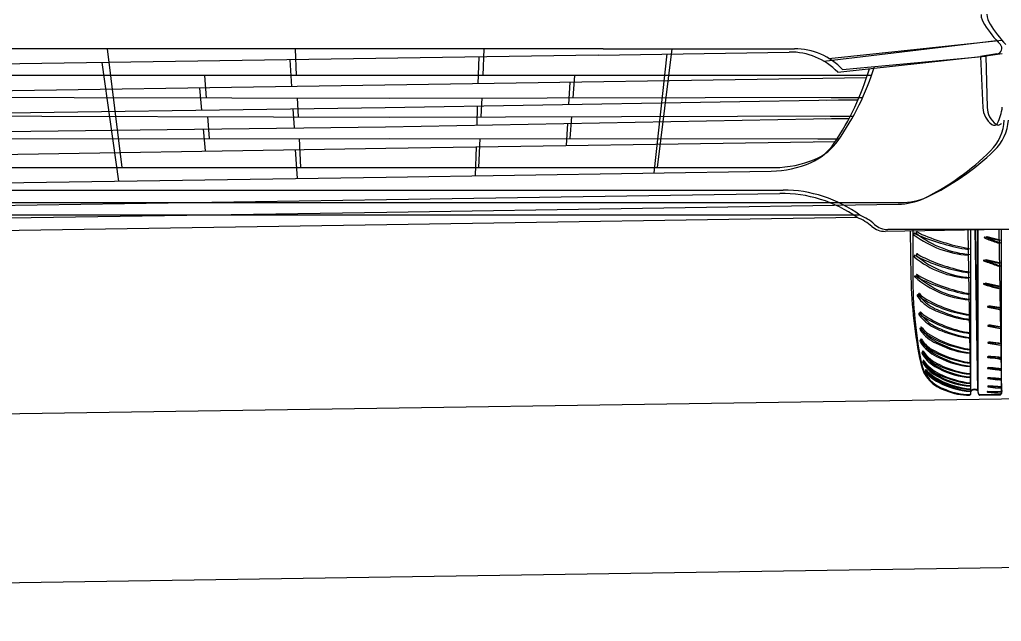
# Model space of a CAD drawing. Extents: x 10133 to 2270741, y 5363 to 1733450.
# Drawn here: x 33084.5 to 33167.4, y 9282.3 to 9333.1 of the extents above; entities that cross this region are included whole.
import ezdxf

# ---------------------------------------------------------------- set-up
doc = ezdxf.new("R2010")
doc.units = 0
doc.layers.add('StdDetailLabel', color=7, linetype='Continuous')
doc.layers.add('StdDimension', color=7, linetype='Continuous')

msp = doc.modelspace()

# ---------------------------------------------------------------- linework, layer by layer
at = {"layer": 'StdDetailLabel'}
for p, q in [((33152.387, 9329.597), (33166.964, 9331.359)), ((33152.817, 9329.834), (33167.42, 9331.371)), ((33133.759, 9330.656), (33081.515, 9330.656)), ((33091.865, 9330.656), (33093.099, 9320.623)), ((33107.74, 9330.656), (33107.842, 9328.386)), ((33123.68, 9330.656), (33123.579, 9328.386)), ((33133.319, 9330.126), (33149.463, 9330.375)), ((33133.759, 9330.656), (33149.906, 9330.656)), ((33139.556, 9330.656), (33138.322, 9320.623)), ((33133.319, 9330.126), (33081.08, 9329.322)), ((33091.429, 9329.481), (33092.817, 9319.468)), ((33107.302, 9329.726), (33107.439, 9327.457)), ((33123.241, 9329.971), (33123.174, 9327.7)), ((33139.115, 9330.216), (33138.035, 9320.164)), ((33167.003, 9330.225), (33165.617, 9329.995)), ((33167.441, 9330.236), (33166.052, 9330.028)), ((33100.079, 9328.386), (33100.218, 9326.514)), ((33130.936, 9327.819), (33130.826, 9325.945)), ((33131.342, 9328.386), (33131.202, 9326.514)), ((33099.677, 9327.338), (33099.845, 9325.468)), ((33107.926, 9326.499), (33107.998, 9324.896)), ((33123.494, 9326.499), (33123.423, 9324.896)), ((33152.622, 9326.307), (33155.283, 9326.348)), ((33153.001, 9326.54), (33155.663, 9326.54)), ((33107.552, 9325.572), (33107.649, 9323.97)), ((33123.119, 9325.812), (33123.072, 9324.207)), ((33100.337, 9324.92), (33100.475, 9323.057)), ((33131.084, 9324.92), (33130.945, 9323.057)), ((33152.563, 9324.729), (33154.518, 9324.759)), ((33152.918, 9324.963), (33154.873, 9324.963)), ((33099.988, 9323.876), (33100.155, 9322.015)), ((33130.732, 9324.35), (33130.622, 9322.484)), ((33108.08, 9323.062), (33108.189, 9320.623)), ((33123.341, 9323.062), (33123.232, 9320.623)), ((33151.885, 9323.046), (33153.692, 9323.046)), ((33107.759, 9322.138), (33107.906, 9319.701)), ((33123.018, 9322.373), (33122.946, 9319.932)), ((33151.559, 9322.796), (33153.366, 9322.823)), ((33115.71, 9316.584), (33075.988, 9316.584)), ((33155.206, 9316.389), (33115.488, 9315.778)), ((33155.432, 9316.584), (33115.71, 9316.584)), ((33115.488, 9315.778), (33075.771, 9315.167)), ((33171.591, 9315.442), (33157.571, 9315.226)), ((33171.802, 9315.385), (33157.78, 9315.385)), ((33159.889, 9315.385), (33159.889, 9311.459)), ((33164.758, 9315.385), (33164.758, 9301.488)), ((33167.16, 9315.374), (33167.373, 9301.517)), ((33167.369, 9315.385), (33167.369, 9301.526)), ((33159.68, 9315.259), (33159.74, 9311.334)), ((33159.983, 9314.991), (33159.983, 9314.991)), ((33160.018, 9314.912), (33160.018, 9314.912)), ((33160.187, 9315.112), (33160.187, 9315.112)), ((33160.221, 9315.033), (33160.221, 9315.033)), ((33164.548, 9315.334), (33164.762, 9301.439)), ((33167.172, 9314.449), (33165.967, 9314.739)), ((33167.367, 9314.46), (33166.167, 9314.768)), ((33160.019, 9313.122), (33160.019, 9313.122)), ((33160.046, 9313.044), (33160.046, 9313.044)), ((33160.195, 9313.244), (33160.195, 9313.244)), ((33160.221, 9313.165), (33160.221, 9313.165)), ((33167.172, 9312.515), (33165.912, 9312.787)), ((33167.338, 9312.527), (33166.082, 9312.817)), ((33160.045, 9311.447), (33160.045, 9311.447)), ((33160.072, 9311.368), (33160.072, 9311.368)), ((33160.133, 9311.444), (33160.133, 9311.444)), ((33160.195, 9311.568), (33160.195, 9311.568)), ((33160.221, 9311.489), (33160.221, 9311.489)), ((33160.283, 9311.563), (33160.283, 9311.563)), ((33167.163, 9310.541), (33165.903, 9310.812)), ((33167.299, 9310.553), (33166.043, 9310.843)), ((33166.221, 9308.823), (33167.1, 9308.647)), ((33166.33, 9308.849), (33167.206, 9308.66)), ((33167.262, 9308.741), (33166.345, 9308.879)), ((33167.369, 9308.751), (33166.455, 9308.903)), ((33167.288, 9307.13), (33166.372, 9307.268)), ((33167.371, 9307.14), (33166.457, 9307.292)), ((33160.68, 9306.667), (33160.68, 9306.667)), ((33160.757, 9306.779), (33160.757, 9306.779)), ((33160.69, 9305.631), (33160.69, 9305.631)), ((33160.751, 9305.743), (33160.751, 9305.743)), ((33167.311, 9305.726), (33166.381, 9305.835)), ((33167.372, 9305.735), (33166.444, 9305.859)), ((33160.858, 9304.623), (33160.858, 9304.623)), ((33160.903, 9304.732), (33160.903, 9304.732)), ((33164.709, 9304.92), (33164.709, 9304.92)), ((33164.758, 9304.97), (33164.758, 9304.97)), ((33164.726, 9303.794), (33164.726, 9303.794)), ((33164.758, 9303.844), (33164.758, 9303.844)), ((33164.758, 9302.936), (33164.758, 9302.936)), ((33167.341, 9303.566), (33167.341, 9303.566)), ((33167.369, 9303.575), (33167.369, 9303.575)), ((33164.74, 9302.886), (33164.74, 9302.886)), ((33164.751, 9302.152), (33164.751, 9302.152)), ((33164.758, 9302.202), (33164.758, 9302.202)), ((33167.354, 9302.742), (33167.354, 9302.742)), ((33167.369, 9302.751), (33167.369, 9302.751)), ((33164.758, 9301.741), (33164.758, 9301.741)), ((33164.758, 9301.691), (33164.758, 9301.691)), ((33164.758, 9301.488), (33164.758, 9301.488)), ((33164.762, 9301.439), (33164.762, 9301.439)), ((33165.373, 9301.79), (33165.373, 9301.79)), ((33165.373, 9301.75), (33165.373, 9301.75)), ((33165.556, 9301.433), (33167.291, 9301.433)), ((33165.561, 9301.396), (33167.296, 9301.422)), ((33167.369, 9301.653), (33166.214, 9301.706)), ((33167.371, 9301.644), (33166.215, 9301.679)), ((33167.364, 9302.059), (33167.364, 9302.059)), ((33167.369, 9302.068), (33167.369, 9302.068))]:
    msp.add_line(p, q, dxfattribs=at)
for points in [[(33153.554, 9328.673), (33165.617, 9329.995), (33165.807, 9325.667)], [(33153.97, 9328.891), (33166.052, 9330.028), (33166.176, 9325.697)], [(33155.996, 9328.205), (33115.306, 9327.579), (33074.617, 9326.952)], [(33156.404, 9328.386), (33115.71, 9328.386), (33075.016, 9328.386)], [(33075.378, 9325.137), (33115.336, 9325.677), (33155.291, 9326.367)], [(33075.749, 9326.559), (33115.71, 9326.485), (33155.672, 9326.559)], [(33076.182, 9323.586), (33115.361, 9324.064), (33154.535, 9324.792)], [(33076.529, 9324.996), (33115.71, 9324.871), (33154.891, 9324.996)], [(33077.733, 9323.04), (33115.71, 9323.068), (33153.688, 9323.04)], [(33077.416, 9321.648), (33115.388, 9322.261), (33153.362, 9322.817)], [(33083.189, 9320.623), (33115.71, 9320.623), (33148.232, 9320.623)], [(33082.908, 9319.316), (33115.426, 9319.816), (33147.944, 9320.317)], [(33082.485, 9318.719), (33115.71, 9318.719), (33148.936, 9318.719)], [(33082.233, 9317.401), (33115.455, 9317.912), (33148.677, 9318.424)], [(33072.296, 9316.189), (33115.472, 9316.853), (33158.647, 9317.518)], [(33072.529, 9317.66), (33115.71, 9317.66), (33158.891, 9317.66)], [(33165.391, 9315.385), (33165.373, 9301.79), (33165.374, 9315.385)], [(33165.181, 9315.343), (33165.373, 9301.75), (33165.165, 9315.343)], [(33166.248, 9307.212), (33167.288, 9307.003), (33167.288, 9307.003)], [(33166.332, 9307.238), (33167.369, 9307.013), (33167.369, 9307.013)], [(33166.257, 9305.779), (33167.31, 9305.612), (33167.31, 9305.612)], [(33166.319, 9305.805), (33167.369, 9305.621), (33167.369, 9305.621)], [(33160.729, 9304.154), (33160.729, 9304.154), (33160.729, 9304.154)], [(33160.767, 9304.265), (33160.767, 9304.265), (33160.767, 9304.265)], [(33160.943, 9303.372), (33160.943, 9303.372), (33160.943, 9303.372)], [(33160.969, 9303.48), (33160.969, 9303.48), (33160.969, 9303.48)]]:
    msp.add_lwpolyline(points, dxfattribs=at)
for centre, radius, start, end in [((33167.326, 9333.631), 1.675, 183.01409, 214.12395), ((33167.817, 9333.637), 1.675, 182.1322, 213.24206), ((33177.475, 9340.508), 13.935, 214.12395, 223.01665), ((33178.07, 9340.358), 13.935, 213.24206, 222.13476), ((33149.549, 9324.815), 5.561, 43.92845, 90.88189), ((33149.906, 9325.096), 5.561, 43.04657, 90), ((33166.947, 9330.685), 0.464, 276.92624, 43.01665), ((33134.382, 9335.434), 22.79, 325.94358, 343.51418), ((33134.905, 9335.947), 22.79, 325.06169, 342.6323), ((33167.636, 9325.747), 1.83, 182.50956, 234.62974), ((33168.005, 9325.749), 1.83, 181.62768, 233.74785), ((33163.696, 9326.117), 3.778, 332.39767, 353.85461), ((33163.7, 9324.807), 3.919, 314.8275, 357.40671), ((33164.056, 9324.87), 3.919, 313.94561, 356.52482), ((33166.761, 9324.514), 0.319, 234.62974, 332.39767), ((33167.111, 9324.53), 0.319, 233.74785, 331.51579), ((33149.851, 9325.505), 4.557, 292.67008, 325.06169), ((33149.488, 9325.223), 4.557, 293.55197, 325.94358), ((33151.349, 9337.234), 21.44, 296.2753, 314.8275), ((33151.897, 9337.485), 21.44, 295.39342, 313.94561), ((33148.232, 9329.382), 8.759, 270, 292.67008), ((33147.809, 9329.074), 8.759, 270.88189, 293.55197), ((33148.936, 9307.765), 10.954, 53.62383, 90), ((33148.846, 9307.471), 10.954, 54.50571, 90.88189), ((33158.563, 9323.035), 5.518, 270.88189, 294.37429), ((33158.891, 9323.177), 5.518, 270, 293.4924), ((33153.754, 9312.585), 4.072, 48.64435, 69.11238), ((33153.922, 9312.803), 4.072, 47.76246, 68.23049), ((33157.545, 9316.893), 1.667, 228.64435, 270.88189), ((33157.78, 9317.051), 1.667, 227.76246, 270), ((33166.249, 9327.942), 12.647, 263.16277, 263.2279), ((33160.141, 9314.974), 0.16, 156.26118, 174.11796), ((33160.105, 9314.998), 0.123, 183.62565, 224.60569), ((33160.04, 9315.019), 0.0493, 54.35497, 156.26118), ((33165.158, 9321.758), 8.561, 233.09834, 266.13435), ((33160.959, 9316.299), 1.527, 234.35497, 251.1496), ((33160.346, 9315.093), 0.16, 155.3793, 173.23607), ((33160.31, 9315.118), 0.123, 182.74377, 223.7238), ((33160.246, 9315.139), 0.0493, 53.47309, 155.3793), ((33165.466, 9321.799), 8.561, 232.21646, 265.25246), ((33161.184, 9316.406), 1.527, 233.47309, 250.26772), ((33167.678, 9332.545), 19.105, 247.82066, 260.64921), ((33168.152, 9332.546), 19.105, 246.93878, 259.76733), ((33165.846, 9327.912), 12.647, 264.04465, 264.10978), ((33165.959, 9314.707), 0.0332, 75.54726, 242.05009), ((33166.67, 9315.971), 1.484, 240.65568, 251.3205), ((33166.158, 9314.736), 0.0332, 74.66537, 241.1682), ((33166.889, 9315.989), 1.484, 239.77379, 250.43861), ((33182.269, 9357.981), 46.296, 249.6834, 250.96774), ((33183.133, 9357.754), 46.296, 248.80151, 250.08585), ((33160.099, 9313.106), 0.0815, 168.49139, 229.91003), ((33160.302, 9313.081), 0.286, 161.817, 171.74319), ((33160.077, 9313.155), 0.0493, 54.31787, 161.817), ((33165.003, 9319.064), 7.798, 230.53439, 267.11785), ((33161.644, 9315.337), 2.636, 234.31787, 249.66821), ((33160.275, 9313.226), 0.0815, 167.6095, 229.02815), ((33160.477, 9313.198), 0.286, 160.93511, 170.8613), ((33160.254, 9313.275), 0.0493, 53.43599, 160.93511), ((33165.27, 9319.108), 7.798, 229.6525, 266.23596), ((33161.854, 9315.432), 2.636, 233.43599, 248.78633), ((33167.104, 9326.203), 14.611, 244.87158, 260.75944), ((33166.728, 9326.186), 14.611, 245.75347, 261.64132), ((33165.904, 9312.754), 0.0332, 75.54726, 242.05009), ((33166.585, 9314.411), 1.824, 247.55117, 257.16744), ((33166.074, 9312.785), 0.0332, 74.66537, 241.1682), ((33166.78, 9314.431), 1.824, 246.66929, 256.28555), ((33182.254, 9356.048), 46.296, 249.6834, 250.98719), ((33183.088, 9355.822), 46.296, 248.80151, 250.10531), ((33199.333, 9312.11), 39.6, 181.12274, 191.74396), ((33199.488, 9311.626), 39.6, 180.24086, 190.86208), ((33160.125, 9311.43), 0.0815, 168.49139, 229.91003), ((33160.087, 9311.377), 0.0813, 55.25015, 120.8327), ((33165.318, 9317.405), 7.998, 229.00928, 265.12891), ((33163.509, 9317.041), 6.537, 238.90533, 245.08075), ((33160.275, 9311.55), 0.0815, 167.6095, 229.02815), ((33160.236, 9311.497), 0.0813, 54.36827, 119.95081), ((33165.56, 9317.444), 7.998, 228.1274, 264.24702), ((33163.745, 9317.108), 6.537, 238.02345, 244.19887), ((33167.451, 9324.5), 14.805, 243.73567, 259.51853), ((33167.101, 9324.489), 14.805, 244.61755, 260.40042), ((33165.895, 9310.78), 0.0332, 75.54726, 242.05009), ((33166.576, 9312.437), 1.824, 247.55117, 257.16744), ((33166.034, 9310.811), 0.0332, 74.66537, 241.1682), ((33166.741, 9312.457), 1.824, 246.66929, 256.28555), ((33171.207, 9328.102), 18.157, 253.895, 257.13084), ((33171.613, 9328.049), 18.157, 253.01311, 256.24895), ((33160.299, 9309.824), 0.0383, 38.39784, 180.34688), ((33160.463, 9309.825), 0.203, 180.34688, 214.81134), ((33162.697, 9311.378), 2.923, 214.81134, 231.10696), ((33161.336, 9310.646), 1.286, 218.39784, 242.77393), ((33160.424, 9309.941), 0.0383, 37.51596, 179.46499), ((33160.589, 9309.94), 0.203, 179.46499, 213.92946), ((33162.846, 9311.458), 2.923, 213.92946, 230.22507), ((33161.474, 9310.748), 1.286, 217.51596, 241.89204), ((33166.172, 9318.13), 10.033, 238.08671, 261.89486), ((33165.92, 9318.101), 10.033, 238.9686, 262.77675), ((33163.509, 9312.385), 4.216, 231.10696, 251.81453), ((33163.673, 9312.452), 4.216, 230.22507, 250.93264), ((33166.228, 9308.853), 0.0312, 86.20359, 257.99795), ((33166.142, 9305.983), 2.903, 85.99112, 88.26883), ((33166.337, 9308.879), 0.0312, 85.3217, 257.11607), ((33166.208, 9306.011), 2.903, 85.10924, 87.38695), ((33160.443, 9308.267), 0.0383, 38.39784, 180.34688), ((33160.608, 9308.268), 0.203, 180.34688, 214.81134), ((33162.841, 9309.821), 2.923, 214.81134, 231.10696), ((33161.481, 9309.089), 1.286, 218.39784, 242.77393), ((33160.544, 9308.382), 0.0383, 37.51596, 179.46499), ((33160.709, 9308.381), 0.203, 179.46499, 213.92946), ((33162.966, 9309.899), 2.923, 213.92946, 230.22507), ((33161.594, 9309.188), 1.286, 217.51596, 241.89204), ((33166.048, 9316.478), 9.969, 238.85856, 262.12976), ((33166.275, 9316.506), 9.969, 237.97668, 261.24787), ((33165.571, 9316.385), 8.69, 247.12589, 262.43796), ((33165.796, 9316.421), 8.69, 246.24401, 261.55608), ((33167.31, 9309.665), 1.039, 258.35082, 267.27093), ((33167.432, 9309.674), 1.039, 257.46894, 266.38904), ((33160.601, 9307.119), 0.0383, 37.51596, 179.46499), ((33161.854, 9307.629), 1.388, 201.53158, 217.77391), ((33162.486, 9308.435), 2.261, 214.87554, 240.54955), ((33163.653, 9310.827), 4.216, 231.10696, 251.81453), ((33163.793, 9310.893), 4.216, 230.22507, 250.93264), ((33165.792, 9321.087), 13.386, 264.14832, 265.17117), ((33166.09, 9321.119), 13.386, 263.26643, 264.28928), ((33166.254, 9307.242), 0.0312, 86.20359, 257.99795), ((33166.169, 9304.372), 2.903, 85.99112, 88.26883), ((33166.339, 9307.268), 0.0312, 85.3217, 257.11607), ((33166.209, 9304.4), 2.903, 85.10924, 87.38695), ((33160.519, 9307.005), 0.0383, 38.39784, 180.34688), ((33161.764, 9307.534), 1.388, 202.41347, 218.65579), ((33162.384, 9308.35), 2.261, 215.75743, 241.43143), ((33163.319, 9308.963), 3.498, 221.03048, 249.09451), ((33163.43, 9309.034), 3.498, 220.14859, 248.21262), ((33165.804, 9314.062), 8.917, 239.67945, 262.91194), ((33165.994, 9314.094), 8.917, 238.79757, 262.03005), ((33165.715, 9314.828), 8.69, 247.12589, 262.43796), ((33165.916, 9314.861), 8.69, 246.24401, 261.55608), ((33166.21, 9319.559), 13.386, 263.26643, 263.7724), ((33160.529, 9305.969), 0.0383, 38.39784, 180.34688), ((33161.774, 9306.498), 1.388, 202.41347, 218.65579), ((33160.595, 9306.083), 0.0383, 37.51596, 179.46499), ((33161.848, 9306.593), 1.388, 201.53158, 217.77391), ((33162.71, 9307.4), 2.57, 213.1892, 237.26361), ((33162.798, 9307.48), 2.57, 212.30732, 236.38172), ((33163.59, 9307.997), 3.743, 219.21647, 246.34093), ((33163.687, 9308.064), 3.743, 218.33459, 245.45905), ((33165.301, 9311.813), 6.918, 242.16289, 265.08668), ((33165.456, 9311.853), 6.918, 241.281, 264.2048), ((33165.936, 9319.53), 13.386, 264.14832, 264.65428), ((33166.263, 9305.809), 0.0312, 86.20359, 257.99795), ((33166.178, 9302.939), 2.903, 85.99112, 88.26883), ((33166.326, 9305.835), 0.0312, 85.3217, 257.11607), ((33166.196, 9302.967), 2.903, 85.10924, 87.38695), ((33160.697, 9304.961), 0.0383, 38.39784, 180.34688), ((33161.942, 9305.49), 1.388, 202.41347, 218.65579), ((33160.747, 9305.073), 0.0383, 37.51596, 179.46499), ((33162.001, 9305.583), 1.388, 201.53158, 217.77391), ((33163.294, 9306.759), 3.12, 214.64493, 247.77015), ((33163.371, 9306.83), 3.12, 213.76304, 246.88826), ((33163.33, 9306.456), 3.078, 216.55921, 246.48555), ((33163.403, 9306.527), 3.078, 215.67732, 245.60366), ((33165.822, 9312.935), 8.917, 239.67945, 262.91194), ((33165.994, 9312.967), 8.917, 238.79757, 262.03005), ((33165.456, 9310.727), 6.918, 241.281, 264.2048), ((33166.227, 9304.6), 0.0237, 91.70345, 266.0164), ((33165.846, 9290.928), 13.701, 84.93877, 88.40713), ((33166.271, 9304.626), 0.0237, 90.82157, 265.13451), ((33175.213, 9367.438), 63.469, 261.89954, 262.64175), ((33165.679, 9290.962), 13.701, 84.05688, 87.52525), ((33163.501, 9304.661), 3.002, 191.74396, 254.14029), ((33163.546, 9304.729), 3.002, 190.86208, 253.2584), ((33160.754, 9304.168), 0.0286, 42.7172, 208.9004), ((33163.306, 9305.609), 2.96, 209.45404, 246.23583), ((33160.792, 9304.279), 0.0286, 41.83531, 208.01852), ((33163.366, 9305.681), 2.96, 208.57215, 245.35394), ((33163.398, 9306.079), 3.234, 215.80783, 246.82361), ((33163.465, 9306.149), 3.234, 214.92594, 245.94172), ((33165.319, 9310.687), 6.918, 242.16289, 265.08668), ((33165.525, 9311.167), 8.054, 244.94135, 264.37949), ((33165.67, 9311.203), 8.054, 244.05946, 263.49761), ((33174.201, 9367.542), 63.469, 262.78142, 263.52363), ((33166.867, 9303.578), 0.916, 59.76547, 79.02777), ((33166.88, 9302.702), 1.881, 76.28086, 84.69224), ((33166.896, 9303.595), 0.916, 58.88358, 78.14588), ((33166.895, 9302.719), 1.881, 75.39897, 83.81036), ((33160.968, 9303.385), 0.0286, 42.7172, 208.9004), ((33163.387, 9305.294), 3.109, 218.18338, 244.67713), ((33160.994, 9303.493), 0.0286, 41.83531, 208.01852), ((33163.443, 9305.364), 3.109, 217.3015, 243.79524), ((33163.761, 9306.076), 3.849, 223.94253, 245.23379), ((33163.828, 9306.14), 3.849, 223.06064, 244.3519), ((33165.097, 9309.169), 6.293, 241.58378, 266.74685), ((33165.539, 9310.208), 7.88, 244.3246, 264.23567), ((33165.212, 9309.212), 6.293, 240.7019, 265.86497), ((33165.212, 9308.479), 6.293, 240.7019, 265.86497), ((33165.67, 9310.245), 7.88, 243.44271, 263.35378), ((33166.227, 9303.657), 0.0237, 91.70345, 266.0164), ((33174.201, 9366.599), 63.469, 262.78142, 263.52363), ((33165.846, 9289.985), 13.701, 84.93877, 88.40713), ((33166.257, 9303.684), 0.0237, 90.82157, 265.13451), ((33175.198, 9366.496), 63.469, 261.89954, 262.64175), ((33165.665, 9290.019), 13.701, 84.05688, 87.52525), ((33166.956, 9302.732), 0.808, 61.35198, 83.90311), ((33166.948, 9302.529), 1.109, 69.22855, 84.49824), ((33166.971, 9302.748), 0.808, 60.4701, 83.02122), ((33166.96, 9302.545), 1.109, 68.34667, 83.61636), ((33165.259, 9308.403), 6.73, 241.59391, 265.73412), ((33165.362, 9308.444), 6.73, 240.71202, 264.85223), ((33165.108, 9308.435), 6.293, 241.58378, 266.74685), ((33165.21, 9308.602), 6.755, 243.04592, 266.14079), ((33165.316, 9308.644), 6.755, 242.16403, 265.2589), ((33166.238, 9302.806), 0.0237, 91.70345, 266.0164), ((33166.249, 9302.113), 0.0237, 91.70345, 266.0164), ((33166.255, 9302.832), 0.0237, 90.82157, 265.13451), ((33166.255, 9302.14), 0.0237, 90.82157, 265.13451), ((33165.857, 9289.134), 13.701, 84.93877, 88.40713), ((33174.212, 9365.748), 63.469, 262.78142, 263.52363), ((33165.867, 9288.441), 13.701, 84.93877, 88.40713), ((33175.196, 9365.644), 63.469, 261.89954, 262.64175), ((33175.196, 9364.952), 63.469, 261.89954, 262.64175), ((33165.663, 9289.168), 13.701, 84.05688, 87.52525), ((33165.663, 9288.475), 13.701, 84.05688, 87.52525), ((33166.851, 9300.113), 2.579, 78.71092, 85.50505), ((33164.518, 9283.107), 19.838, 81.78185, 82.62336), ((33166.826, 9300.131), 2.579, 77.82903, 84.62316), ((33164.232, 9283.163), 19.838, 80.89997, 81.74148), ((33164.624, 9306.401), 5.019, 247.22134, 270.67595), ((33164.696, 9306.452), 5.019, 246.33945, 269.79407), ((33164.678, 9301.519), 0.0857, 269.9105, 339.37876), ((33164.682, 9301.468), 0.0857, 270.79239, 340.26064), ((33165.426, 9301.488), 0.669, 152.36601, 179.98214), ((33165.431, 9301.449), 0.669, 153.2479, 180.86403), ((33165.098, 9301.404), 0.475, 54.51093, 123.739), ((33165.103, 9301.359), 0.475, 55.39282, 124.62089), ((33170.184, 9302.419), 4.852, 187.45067, 190.09418), ((33170.174, 9302.453), 4.852, 188.33255, 190.97606), ((33165.569, 9301.597), 0.164, 189.71997, 265.25049), ((33165.572, 9301.559), 0.164, 190.60186, 266.13237), ((33166.212, 9301.679), 0.0279, 85.80636, 268.63044), ((33166.213, 9301.651), 0.0279, 86.68825, 269.51232), ((33196.575, 9696.953), 396.467, 265.60771, 265.77554), ((33190.489, 9697.347), 396.467, 266.4896, 266.65743), ((33174.222, 9365.055), 63.469, 262.78142, 263.52363), ((33166.432, 9293.77), 8.246, 83.49949, 85.61107), ((33166.31, 9293.795), 8.246, 82.6176, 84.72919), ((33166.732, 9297.356), 4.745, 82.33525, 85.8381), ((33166.664, 9297.375), 4.745, 81.45336, 84.95622), ((33167.273, 9301.527), 0.0962, 280.69852, 358.29026), ((33167.277, 9301.516), 0.0962, 281.5804, 359.17215), ((33167.752, 9301.513), 0.382, 142.73293, 178.29026), ((33167.755, 9301.51), 0.382, 143.61481, 179.17215)]:
    msp.add_arc(centre, radius, start, end, dxfattribs=at)
at = {"layer": 'StdDimension'}
for p, q in [((32864.614, 9296.542), (33300.028, 9303.073)), ((32864.614, 9282.268), (33300.028, 9288.799))]:
    msp.add_line(p, q, dxfattribs=at)

doc.saveas('drawing.dxf')
